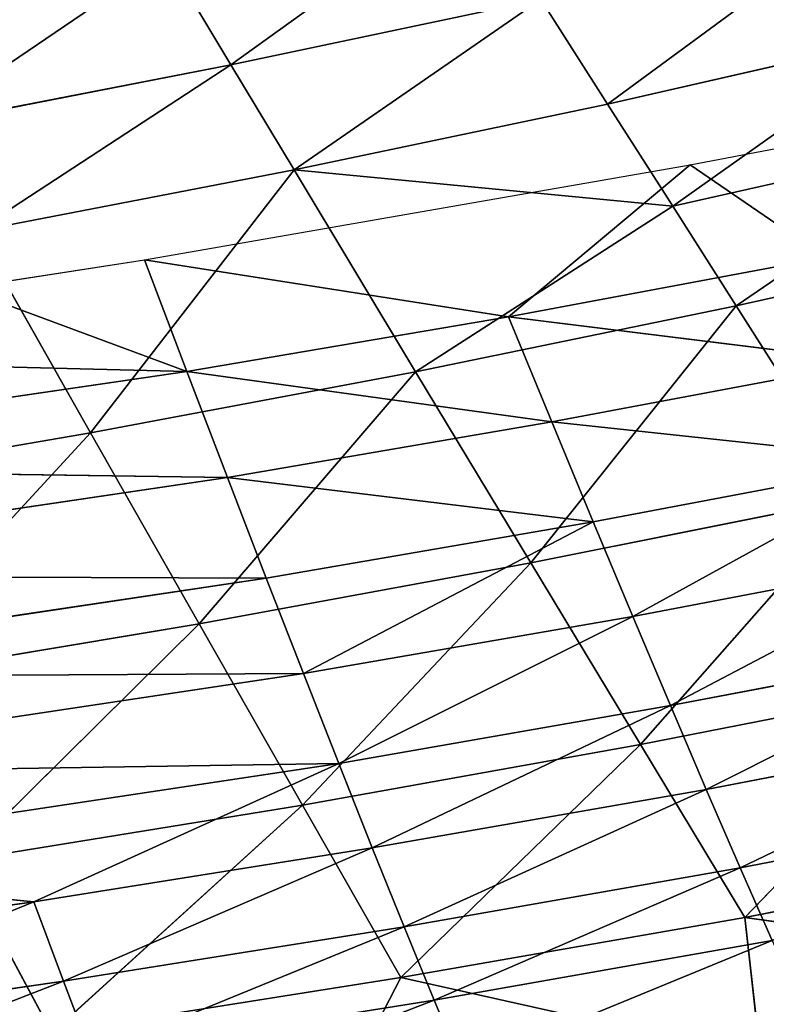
# Model space of a CAD drawing. Extents: x 0 to 500, y 0 to 390.
# Tile 541 of 656: x 331 to 343, y 13 to 30. Entities that reach past the tile are written whole.
import ezdxf

# ---------------------------------------------------------------- set-up
doc = ezdxf.new("R2010")
doc.units = 0
doc.header["$LTSCALE"] = 25.4
doc.layers.get('0').update_dxf_attribs({"linetype": 'CONTINUOUS'})

# ---------------------------------------------------------------- blocks, each defined once
blk = doc.blocks.new('ATLANTA505_-_S_STL')
at = {"color": 0}
for p, q in [((335.909, 118.379, 379.034), (337.247, 112.641, 376.438)), ((335.909, 118.379, 379.034), (337.247, 112.641, 376.438)), ((343.359, 118.388, 377.8), (337.247, 112.641, 376.438)), ((343.359, 118.388, 377.8), (337.247, 112.641, 376.438)), ((350.525, 118.397, 376.463), (343.093, 112.608, 375.415)), ((350.525, 118.397, 376.463), (343.093, 112.608, 375.415)), ((343.093, 112.608, 375.415), (343.359, 118.388, 377.8)), ((343.093, 112.608, 375.415), (343.359, 118.388, 377.8)), ((331.316, 112.675, 377.379), (329.744, 105.524, 374.456)), ((331.316, 112.675, 377.379), (329.744, 105.524, 374.456)), ((337.247, 112.641, 376.438), (331.316, 112.675, 377.379)), ((337.247, 112.641, 376.438), (331.316, 112.675, 377.379)), ((335.572, 105.459, 373.507), (331.316, 112.675, 377.379)), ((335.572, 105.459, 373.507), (331.316, 112.675, 377.379)), ((337.247, 112.641, 376.438), (335.572, 105.459, 373.507)), ((337.247, 112.641, 376.438), (335.572, 105.459, 373.507)), ((337.247, 112.641, 376.438), (341.319, 105.395, 372.478)), ((343.093, 112.608, 375.415), (337.247, 112.641, 376.438)), ((343.093, 112.608, 375.415), (337.247, 112.641, 376.438)), ((337.247, 112.641, 376.438), (341.319, 105.395, 372.478)), ((343.093, 112.608, 375.415), (341.319, 105.395, 372.478)), ((343.093, 112.608, 375.415), (341.319, 105.395, 372.478)), ((348.853, 112.576, 374.309), (343.093, 112.608, 375.415)), ((348.853, 112.576, 374.309), (343.093, 112.608, 375.415)), ((346.983, 105.331, 371.366), (343.093, 112.608, 375.415)), ((346.983, 105.331, 371.366), (343.093, 112.608, 375.415)), ((329.744, 105.524, 374.456), (333.816, 98.523, 370.426)), ((335.572, 105.459, 373.507), (329.744, 105.524, 374.456)), ((335.572, 105.459, 373.507), (329.744, 105.524, 374.456)), ((329.744, 105.524, 374.456), (333.816, 98.523, 370.426)), ((335.572, 105.459, 373.507), (333.816, 98.523, 370.426)), ((335.572, 105.459, 373.507), (333.816, 98.523, 370.426)), ((341.319, 105.395, 372.478), (335.572, 105.459, 373.507)), ((341.319, 105.395, 372.478), (335.572, 105.459, 373.507)), ((339.457, 98.43, 369.391), (335.572, 105.459, 373.507)), ((339.457, 98.43, 369.391), (335.572, 105.459, 373.507)), ((341.319, 105.395, 372.478), (339.457, 98.43, 369.391)), ((341.319, 105.395, 372.478), (339.457, 98.43, 369.391)), ((341.319, 105.395, 372.478), (345.017, 98.337, 368.275)), ((346.983, 105.331, 371.366), (341.319, 105.395, 372.478)), ((346.983, 105.331, 371.366), (341.319, 105.395, 372.478)), ((341.319, 105.395, 372.478), (345.017, 98.337, 368.275)), ((333.816, 98.523, 370.426), (328.097, 98.617, 371.381)), ((333.816, 98.523, 370.426), (328.097, 98.617, 371.381)), ((331.971, 91.857, 367.178), (328.097, 98.617, 371.381)), ((331.971, 91.857, 367.178), (328.097, 98.617, 371.381)), ((333.816, 98.523, 370.426), (331.971, 91.857, 367.178)), ((333.816, 98.523, 370.426), (331.971, 91.857, 367.178)), ((333.816, 98.523, 370.426), (337.497, 91.737, 366.139)), ((339.457, 98.43, 369.391), (333.816, 98.523, 370.426)), ((339.457, 98.43, 369.391), (333.816, 98.523, 370.426)), ((333.816, 98.523, 370.426), (337.497, 91.737, 366.139)), ((339.457, 98.43, 369.391), (337.497, 91.737, 366.139)), ((339.457, 98.43, 369.391), (337.497, 91.737, 366.139)), ((345.017, 98.337, 368.275), (339.457, 98.43, 369.391)), ((345.017, 98.337, 368.275), (339.457, 98.43, 369.391)), ((342.945, 91.619, 365.021), (339.457, 98.43, 369.391)), ((342.945, 91.619, 365.021), (339.457, 98.43, 369.391)), ((345.017, 98.337, 368.275), (342.945, 91.619, 365.021)), ((345.017, 98.337, 368.275), (342.945, 91.619, 365.021)), ((331.971, 91.857, 367.178), (326.369, 91.978, 368.139)), ((331.971, 91.857, 367.178), (326.369, 91.978, 368.139)), ((331.971, 91.857, 367.178), (330.028, 85.486, 363.749)), ((331.971, 91.857, 367.178), (330.028, 85.486, 363.749)), ((337.497, 91.737, 366.139), (331.971, 91.857, 367.178)), ((337.497, 91.737, 366.139), (331.971, 91.857, 367.178)), ((335.431, 85.342, 362.708), (331.971, 91.857, 367.178)), ((335.431, 85.342, 362.708), (331.971, 91.857, 367.178)), ((337.497, 91.737, 366.139), (335.431, 85.342, 362.708)), ((337.497, 91.737, 366.139), (335.431, 85.342, 362.708)), ((337.497, 91.737, 366.139), (341.867, 88.37, 363.328)), ((342.945, 91.619, 365.021), (337.497, 91.737, 366.139)), ((342.945, 91.619, 365.021), (337.497, 91.737, 366.139)), ((337.497, 91.737, 366.139), (341.867, 88.37, 363.328)), ((342.945, 91.619, 365.021), (341.867, 88.37, 363.328)), ((342.945, 91.619, 365.021), (341.867, 88.37, 363.328)), ((348.314, 91.501, 363.822), (342.945, 91.619, 365.021)), ((348.314, 91.501, 363.822), (342.945, 91.619, 365.021)), ((341.867, 88.37, 363.328), (335.431, 85.342, 362.708)), ((341.867, 88.37, 363.328), (335.431, 85.342, 362.708)), ((340.76, 85.2, 361.59), (341.867, 88.37, 363.328)), ((340.76, 85.2, 361.59), (341.867, 88.37, 363.328)), ((347.178, 88.241, 362.13), (341.867, 88.37, 363.328)), ((347.178, 88.241, 362.13), (341.867, 88.37, 363.328)), ((335.431, 85.342, 362.708), (330.028, 85.486, 363.749)), ((335.431, 85.342, 362.708), (330.028, 85.486, 363.749)), ((335.431, 85.342, 362.708), (334.358, 82.264, 360.922)), ((335.431, 85.342, 362.708), (334.358, 82.264, 360.922)), ((340.76, 85.2, 361.59), (335.431, 85.342, 362.708)), ((340.76, 85.2, 361.59), (335.431, 85.342, 362.708)), ((340.76, 85.2, 361.59), (339.623, 82.112, 359.804)), ((340.76, 85.2, 361.59), (339.623, 82.112, 359.804)), ((340.76, 85.2, 361.59), (346.011, 85.059, 360.392)), ((340.76, 85.2, 361.59), (346.011, 85.059, 360.392)), ((334.358, 82.264, 360.922), (329.02, 82.418, 361.963)), ((334.358, 82.264, 360.922), (329.02, 82.418, 361.963)), ((334.358, 82.264, 360.922), (333.258, 79.27, 359.087)), ((334.358, 82.264, 360.922), (333.258, 79.27, 359.087)), ((339.623, 82.112, 359.804), (334.358, 82.264, 360.922)), ((339.623, 82.112, 359.804), (334.358, 82.264, 360.922)), ((337.812, 58.344, 376.82), (338.292, 65.755, 377.972)), ((337.812, 58.344, 376.82), (338.292, 65.755, 377.972)), ((331.991, 58.351, 377.752), (331.513, 50.961, 376.499)), ((331.991, 58.351, 377.752), (331.513, 50.961, 376.499)), ((337.812, 58.344, 376.82), (331.991, 58.351, 377.752)), ((337.812, 58.344, 376.82), (331.991, 58.351, 377.752)), ((337.812, 58.344, 376.82), (337.301, 50.954, 375.574)), ((337.812, 58.344, 376.82), (337.301, 50.954, 375.574)), ((343.555, 58.338, 375.808), (337.812, 58.344, 376.82)), ((343.555, 58.338, 375.808), (337.812, 58.344, 376.82)), ((343.555, 58.338, 375.808), (343.012, 50.948, 374.57)), ((343.555, 58.338, 375.808), (343.012, 50.948, 374.57)), ((325.65, 50.968, 377.345), (331.513, 50.961, 376.499)), ((325.65, 50.968, 377.345), (331.513, 50.961, 376.499)), ((331.513, 50.961, 376.499), (331.008, 43.595, 375.149)), ((331.513, 50.961, 376.499), (331.008, 43.595, 375.149)), ((331.513, 50.961, 376.499), (337.301, 50.954, 375.574)), ((331.513, 50.961, 376.499), (337.301, 50.954, 375.574)), ((337.301, 50.954, 375.574), (336.76, 43.588, 374.234)), ((337.301, 50.954, 375.574), (336.76, 43.588, 374.234)), ((337.301, 50.954, 375.574), (343.012, 50.948, 374.57)), ((337.301, 50.954, 375.574), (343.012, 50.948, 374.57)), ((343.012, 50.948, 374.57), (342.436, 43.581, 373.239)), ((343.012, 50.948, 374.57), (342.436, 43.581, 373.239)), ((343.012, 50.948, 374.57), (348.644, 50.941, 373.484)), ((343.012, 50.948, 374.57), (348.644, 50.941, 373.484)), ((331.008, 43.595, 375.149), (324.686, 36.261, 374.534)), ((331.008, 43.595, 375.149), (324.686, 36.261, 374.534)), ((331.008, 43.595, 375.149), (325.181, 43.602, 375.988)), ((331.008, 43.595, 375.149), (325.181, 43.602, 375.988)), ((336.19, 36.247, 372.8), (331.008, 43.595, 375.149)), ((336.76, 43.588, 374.234), (331.008, 43.595, 375.149)), ((336.19, 36.247, 372.8), (331.008, 43.595, 375.149)), ((336.76, 43.588, 374.234), (331.008, 43.595, 375.149)), ((336.76, 43.588, 374.234), (336.19, 36.247, 372.8)), ((336.76, 43.588, 374.234), (336.19, 36.247, 372.8)), ((342.436, 43.581, 373.239), (336.76, 43.588, 374.234)), ((342.436, 43.581, 373.239), (336.76, 43.588, 374.234)), ((342.436, 43.581, 373.239), (341.828, 36.24, 371.816)), ((342.436, 43.581, 373.239), (341.828, 36.24, 371.816)), ((348.034, 43.574, 372.164), (342.436, 43.581, 373.239)), ((348.034, 43.574, 372.164), (342.436, 43.581, 373.239)), ((336.19, 36.247, 372.8), (324.166, 28.947, 372.985)), ((336.19, 36.247, 372.8), (324.166, 28.947, 372.985)), ((324.686, 36.261, 374.534), (336.19, 36.247, 372.8)), ((324.686, 36.261, 374.534), (336.19, 36.247, 372.8)), ((336.19, 36.247, 372.8), (335.589, 28.934, 371.272)), ((336.19, 36.247, 372.8), (335.589, 28.934, 371.272)), ((336.19, 36.247, 372.8), (341.828, 36.24, 371.816)), ((336.19, 36.247, 372.8), (341.828, 36.24, 371.816)), ((341.828, 36.24, 371.816), (341.188, 28.928, 370.3)), ((341.828, 36.24, 371.816), (341.188, 28.928, 370.3)), ((341.828, 36.24, 371.816), (347.389, 36.234, 370.752)), ((341.828, 36.24, 371.816), (347.389, 36.234, 370.752)), ((335.589, 28.934, 371.272), (323.621, 21.663, 371.34)), ((335.589, 28.934, 371.272), (323.621, 21.663, 371.34)), ((335.589, 28.934, 371.272), (324.166, 28.947, 372.985)), ((335.589, 28.934, 371.272), (324.166, 28.947, 372.985)), ((335.589, 28.934, 371.272), (334.958, 21.652, 369.651)), ((335.589, 28.934, 371.272), (334.958, 21.652, 369.651)), ((341.188, 28.928, 370.3), (335.589, 28.934, 371.272)), ((341.188, 28.928, 370.3), (335.589, 28.934, 371.272)), ((341.188, 28.928, 370.3), (340.515, 21.646, 368.693)), ((341.188, 28.928, 370.3), (340.515, 21.646, 368.693)), ((346.709, 28.922, 369.249), (341.188, 28.928, 370.3)), ((346.709, 28.922, 369.249), (341.188, 28.928, 370.3)), ((334.958, 21.652, 369.651), (323.052, 14.411, 369.601)), ((334.958, 21.652, 369.651), (323.052, 14.411, 369.601)), ((323.621, 21.663, 371.34), (334.958, 21.652, 369.651)), ((323.621, 21.663, 371.34), (334.958, 21.652, 369.651)), ((334.958, 21.652, 369.651), (334.298, 14.402, 367.938)), ((334.958, 21.652, 369.651), (334.298, 14.402, 367.938)), ((340.515, 21.646, 368.693), (334.298, 14.402, 367.938)), ((340.515, 21.646, 368.693), (334.298, 14.402, 367.938)), ((334.958, 21.652, 369.651), (340.515, 21.646, 368.693)), ((334.958, 21.652, 369.651), (340.515, 21.646, 368.693)), ((340.515, 21.646, 368.693), (339.811, 14.398, 366.994)), ((340.515, 21.646, 368.693), (339.811, 14.398, 366.994)), ((345.996, 21.641, 367.656), (339.811, 14.398, 366.994)), ((345.996, 21.641, 367.656), (339.811, 14.398, 366.994)), ((340.515, 21.646, 368.693), (345.996, 21.641, 367.656)), ((340.515, 21.646, 368.693), (345.996, 21.641, 367.656)), ((334.298, 14.402, 367.938), (322.457, 7.192, 367.767)), ((334.298, 14.402, 367.938), (322.457, 7.192, 367.767)), ((334.298, 14.402, 367.938), (323.052, 14.411, 369.601)), ((334.298, 14.402, 367.938), (323.052, 14.411, 369.601)), ((334.298, 14.402, 367.938), (333.609, 7.187, 366.133)), ((334.298, 14.402, 367.938), (333.609, 7.187, 366.133)), ((339.811, 14.398, 366.994), (333.609, 7.187, 366.133)), ((339.811, 14.398, 366.994), (333.609, 7.187, 366.133)), ((339.811, 14.398, 366.994), (334.298, 14.402, 367.938)), ((339.811, 14.398, 366.994), (334.298, 14.402, 367.938)), ((339.811, 14.398, 366.994), (339.075, 7.185, 365.204)), ((339.811, 14.398, 366.994), (339.075, 7.185, 365.204)), ((345.247, 14.394, 365.973), (339.075, 7.185, 365.204)), ((345.247, 14.394, 365.973), (339.075, 7.185, 365.204)), ((345.247, 14.394, 365.973), (339.811, 14.398, 366.994)), ((345.247, 14.394, 365.973), (339.811, 14.398, 366.994)), ((321.837, 0.01, 365.839), (333.609, 7.187, 366.133)), ((321.837, 0.01, 365.839), (333.609, 7.187, 366.133)), ((333.609, 7.187, 366.133), (322.457, 7.192, 367.767)), ((333.609, 7.187, 366.133), (322.457, 7.192, 367.767)), ((329.788, 0.01, 364.719), (333.609, 7.187, 366.133)), ((329.788, 0.01, 364.719), (333.609, 7.187, 366.133)), ((332.89, 0.01, 364.235), (333.609, 7.187, 366.133)), ((332.89, 0.01, 364.235), (333.609, 7.187, 366.133)), ((332.89, 0.01, 364.235), (339.075, 7.185, 365.204)), ((332.89, 0.01, 364.235), (339.075, 7.185, 365.204)), ((339.075, 7.185, 365.204), (333.609, 7.187, 366.133)), ((339.075, 7.185, 365.204), (333.609, 7.187, 366.133)), ((342.165, 0.01, 362.621), (339.075, 7.185, 365.204)), ((342.165, 0.01, 362.621), (339.075, 7.185, 365.204)), ((344.465, 7.183, 364.2), (339.075, 7.185, 365.204)), ((344.465, 7.183, 364.2), (339.075, 7.185, 365.204)), ((342.165, 0.01, 362.621), (344.465, 7.183, 364.2)), ((342.165, 0.01, 362.621), (344.465, 7.183, 364.2)), ((329.788, 0.01, 364.719), (332.89, 0.01, 364.235)), ((332.89, 0.01, 364.235), (342.165, 0.01, 362.621)), ((342.165, 0.01, 362.621), (343.649, 0.01, 362.338))]:
    blk.add_line(p, q, dxfattribs=at)
mesh = blk.add_polyface(dxfattribs=at)
corners = [(350.525, 118.397, 376.463), (343.359, 118.388, 377.8), (344.384, 118.562, 377.697)]
mesh.append_faces([[corners[k] for k in face] for face in [(0, 1, 2)]], dxfattribs={"color": 0})
mesh = blk.add_polyface(dxfattribs=at)
corners = [(337.247, 112.641, 376.438), (331.316, 112.675, 377.379), (335.909, 118.379, 379.034)]
mesh.append_faces([[corners[k] for k in face] for face in [(0, 1, 2)]], dxfattribs={"color": 0})
mesh = blk.add_polyface(dxfattribs=at)
corners = [(343.359, 118.388, 377.8), (337.247, 112.641, 376.438), (335.909, 118.379, 379.034)]
mesh.append_faces([[corners[k] for k in face] for face in [(0, 1, 2)]], dxfattribs={"color": 0})
mesh = blk.add_polyface(dxfattribs=at)
corners = [(343.359, 118.388, 377.8), (343.093, 112.608, 375.415), (337.247, 112.641, 376.438)]
mesh.append_faces([[corners[k] for k in face] for face in [(0, 1, 2)]], dxfattribs={"color": 0})
mesh = blk.add_polyface(dxfattribs=at)
corners = [(350.525, 118.397, 376.463), (343.093, 112.608, 375.415), (343.359, 118.388, 377.8)]
mesh.append_faces([[corners[k] for k in face] for face in [(0, 1, 2)]], dxfattribs={"color": 0})
mesh = blk.add_polyface(dxfattribs=at)
corners = [(350.525, 118.397, 376.463), (348.853, 112.576, 374.309), (343.093, 112.608, 375.415)]
mesh.append_faces([[corners[k] for k in face] for face in [(0, 1, 2)]], dxfattribs={"color": 0})
mesh = blk.add_polyface(dxfattribs=at)
corners = [(331.316, 112.675, 377.379), (329.744, 105.524, 374.456), (325.303, 112.708, 378.239)]
mesh.append_faces([[corners[k] for k in face] for face in [(0, 1, 2)]], dxfattribs={"color": 0})
mesh = blk.add_polyface(dxfattribs=at)
corners = [(335.572, 105.459, 373.507), (329.744, 105.524, 374.456), (331.316, 112.675, 377.379)]
mesh.append_faces([[corners[k] for k in face] for face in [(0, 1, 2)]], dxfattribs={"color": 0})
mesh = blk.add_polyface(dxfattribs=at)
corners = [(337.247, 112.641, 376.438), (335.572, 105.459, 373.507), (331.316, 112.675, 377.379)]
mesh.append_faces([[corners[k] for k in face] for face in [(0, 1, 2)]], dxfattribs={"color": 0})
mesh = blk.add_polyface(dxfattribs=at)
corners = [(341.319, 105.395, 372.478), (335.572, 105.459, 373.507), (337.247, 112.641, 376.438)]
mesh.append_faces([[corners[k] for k in face] for face in [(0, 1, 2)]], dxfattribs={"color": 0})
mesh = blk.add_polyface(dxfattribs=at)
corners = [(343.093, 112.608, 375.415), (341.319, 105.395, 372.478), (337.247, 112.641, 376.438)]
mesh.append_faces([[corners[k] for k in face] for face in [(0, 1, 2)]], dxfattribs={"color": 0})
mesh = blk.add_polyface(dxfattribs=at)
corners = [(346.983, 105.331, 371.366), (341.319, 105.395, 372.478), (343.093, 112.608, 375.415)]
mesh.append_faces([[corners[k] for k in face] for face in [(0, 1, 2)]], dxfattribs={"color": 0})
mesh = blk.add_polyface(dxfattribs=at)
corners = [(348.853, 112.576, 374.309), (346.983, 105.331, 371.366), (343.093, 112.608, 375.415)]
mesh.append_faces([[corners[k] for k in face] for face in [(0, 1, 2)]], dxfattribs={"color": 0})
mesh = blk.add_polyface(dxfattribs=at)
corners = [(333.816, 98.523, 370.426), (328.097, 98.617, 371.381), (329.744, 105.524, 374.456)]
mesh.append_faces([[corners[k] for k in face] for face in [(0, 1, 2)]], dxfattribs={"color": 0})
mesh = blk.add_polyface(dxfattribs=at)
corners = [(335.572, 105.459, 373.507), (333.816, 98.523, 370.426), (329.744, 105.524, 374.456)]
mesh.append_faces([[corners[k] for k in face] for face in [(0, 1, 2)]], dxfattribs={"color": 0})
mesh = blk.add_polyface(dxfattribs=at)
corners = [(339.457, 98.43, 369.391), (333.816, 98.523, 370.426), (335.572, 105.459, 373.507)]
mesh.append_faces([[corners[k] for k in face] for face in [(0, 1, 2)]], dxfattribs={"color": 0})
mesh = blk.add_polyface(dxfattribs=at)
corners = [(341.319, 105.395, 372.478), (339.457, 98.43, 369.391), (335.572, 105.459, 373.507)]
mesh.append_faces([[corners[k] for k in face] for face in [(0, 1, 2)]], dxfattribs={"color": 0})
mesh = blk.add_polyface(dxfattribs=at)
corners = [(345.017, 98.337, 368.275), (339.457, 98.43, 369.391), (341.319, 105.395, 372.478)]
mesh.append_faces([[corners[k] for k in face] for face in [(0, 1, 2)]], dxfattribs={"color": 0})
mesh = blk.add_polyface(dxfattribs=at)
corners = [(346.983, 105.331, 371.366), (345.017, 98.337, 368.275), (341.319, 105.395, 372.478)]
mesh.append_faces([[corners[k] for k in face] for face in [(0, 1, 2)]], dxfattribs={"color": 0})
mesh = blk.add_polyface(dxfattribs=at)
corners = [(331.971, 91.857, 367.178), (326.369, 91.978, 368.139), (328.097, 98.617, 371.381)]
mesh.append_faces([[corners[k] for k in face] for face in [(0, 1, 2)]], dxfattribs={"color": 0})
mesh = blk.add_polyface(dxfattribs=at)
corners = [(333.816, 98.523, 370.426), (331.971, 91.857, 367.178), (328.097, 98.617, 371.381)]
mesh.append_faces([[corners[k] for k in face] for face in [(0, 1, 2)]], dxfattribs={"color": 0})
mesh = blk.add_polyface(dxfattribs=at)
corners = [(337.497, 91.737, 366.139), (331.971, 91.857, 367.178), (333.816, 98.523, 370.426)]
mesh.append_faces([[corners[k] for k in face] for face in [(0, 1, 2)]], dxfattribs={"color": 0})
mesh = blk.add_polyface(dxfattribs=at)
corners = [(339.457, 98.43, 369.391), (337.497, 91.737, 366.139), (333.816, 98.523, 370.426)]
mesh.append_faces([[corners[k] for k in face] for face in [(0, 1, 2)]], dxfattribs={"color": 0})
mesh = blk.add_polyface(dxfattribs=at)
corners = [(342.945, 91.619, 365.021), (337.497, 91.737, 366.139), (339.457, 98.43, 369.391)]
mesh.append_faces([[corners[k] for k in face] for face in [(0, 1, 2)]], dxfattribs={"color": 0})
mesh = blk.add_polyface(dxfattribs=at)
corners = [(345.017, 98.337, 368.275), (342.945, 91.619, 365.021), (339.457, 98.43, 369.391)]
mesh.append_faces([[corners[k] for k in face] for face in [(0, 1, 2)]], dxfattribs={"color": 0})
mesh = blk.add_polyface(dxfattribs=at)
corners = [(348.314, 91.501, 363.822), (342.945, 91.619, 365.021), (345.017, 98.337, 368.275)]
mesh.append_faces([[corners[k] for k in face] for face in [(0, 1, 2)]], dxfattribs={"color": 0})
mesh = blk.add_polyface(dxfattribs=at)
corners = [(331.971, 91.857, 367.178), (330.028, 85.486, 363.749), (326.369, 91.978, 368.139)]
mesh.append_faces([[corners[k] for k in face] for face in [(0, 1, 2)]], dxfattribs={"color": 0})
mesh = blk.add_polyface(dxfattribs=at)
corners = [(335.431, 85.342, 362.708), (330.028, 85.486, 363.749), (331.971, 91.857, 367.178)]
mesh.append_faces([[corners[k] for k in face] for face in [(0, 1, 2)]], dxfattribs={"color": 0})
mesh = blk.add_polyface(dxfattribs=at)
corners = [(337.497, 91.737, 366.139), (335.431, 85.342, 362.708), (331.971, 91.857, 367.178)]
mesh.append_faces([[corners[k] for k in face] for face in [(0, 1, 2)]], dxfattribs={"color": 0})
mesh = blk.add_polyface(dxfattribs=at)
corners = [(341.867, 88.37, 363.328), (335.431, 85.342, 362.708), (337.497, 91.737, 366.139)]
mesh.append_faces([[corners[k] for k in face] for face in [(0, 1, 2)]], dxfattribs={"color": 0})
mesh = blk.add_polyface(dxfattribs=at)
corners = [(342.945, 91.619, 365.021), (341.867, 88.37, 363.328), (337.497, 91.737, 366.139)]
mesh.append_faces([[corners[k] for k in face] for face in [(0, 1, 2)]], dxfattribs={"color": 0})
mesh = blk.add_polyface(dxfattribs=at)
corners = [(342.945, 91.619, 365.021), (347.178, 88.241, 362.13), (341.867, 88.37, 363.328), (348.314, 91.501, 363.822)]
mesh.append_faces([[corners[k] for k in face] for face in [(0, 1, 2), (1, 0, 3)]], dxfattribs={"vtx0": -1, "color": 0})
mesh = blk.add_polyface(dxfattribs=at)
corners = [(341.867, 88.37, 363.328), (340.76, 85.2, 361.59), (335.431, 85.342, 362.708)]
mesh.append_faces([[corners[k] for k in face] for face in [(0, 1, 2)]], dxfattribs={"color": 0})
mesh = blk.add_polyface(dxfattribs=at)
corners = [(341.867, 88.37, 363.328), (346.011, 85.059, 360.392), (340.76, 85.2, 361.59), (347.178, 88.241, 362.13)]
mesh.append_faces([[corners[k] for k in face] for face in [(0, 1, 2), (1, 0, 3)]], dxfattribs={"vtx0": -1, "color": 0})
mesh = blk.add_polyface(dxfattribs=at)
corners = [(330.028, 85.486, 363.749), (334.358, 82.264, 360.922), (329.02, 82.418, 361.963), (335.431, 85.342, 362.708)]
mesh.append_faces([[corners[k] for k in face] for face in [(0, 1, 2), (1, 0, 3)]], dxfattribs={"vtx0": -1, "color": 0})
mesh = blk.add_polyface(dxfattribs=at)
corners = [(335.431, 85.342, 362.708), (339.623, 82.112, 359.804), (334.358, 82.264, 360.922), (340.76, 85.2, 361.59)]
mesh.append_faces([[corners[k] for k in face] for face in [(0, 1, 2), (1, 0, 3)]], dxfattribs={"vtx0": -1, "color": 0})
mesh = blk.add_polyface(dxfattribs=at)
corners = [(340.76, 85.2, 361.59), (344.812, 81.961, 358.608), (339.623, 82.112, 359.804), (346.011, 85.059, 360.392)]
mesh.append_faces([[corners[k] for k in face] for face in [(0, 1, 2), (1, 0, 3)]], dxfattribs={"vtx0": -1, "color": 0})
mesh = blk.add_polyface(dxfattribs=at)
corners = [(329.02, 82.418, 361.963), (333.258, 79.27, 359.087), (327.987, 79.434, 360.128), (334.358, 82.264, 360.922)]
mesh.append_faces([[corners[k] for k in face] for face in [(0, 1, 2), (1, 0, 3)]], dxfattribs={"vtx0": -1, "color": 0})
mesh = blk.add_polyface(dxfattribs=at)
corners = [(334.358, 82.264, 360.922), (338.457, 79.109, 357.969), (333.258, 79.27, 359.087), (339.623, 82.112, 359.804)]
mesh.append_faces([[corners[k] for k in face] for face in [(0, 1, 2), (1, 0, 3)]], dxfattribs={"vtx0": -1, "color": 0})
mesh = blk.add_polyface(dxfattribs=at)
corners = [(337.812, 58.344, 376.82), (332.44, 65.761, 378.91), (331.991, 58.351, 377.752), (338.292, 65.755, 377.972)]
mesh.append_faces([[corners[k] for k in face] for face in [(0, 1, 2), (1, 0, 3)]], dxfattribs={"vtx0": -1, "color": 0})
mesh = blk.add_polyface(dxfattribs=at)
corners = [(343.555, 58.338, 375.808), (338.292, 65.755, 377.972), (337.812, 58.344, 376.82), (344.065, 65.75, 376.952)]
mesh.append_faces([[corners[k] for k in face] for face in [(0, 1, 2), (1, 0, 3)]], dxfattribs={"vtx0": -1, "color": 0})
mesh = blk.add_polyface(dxfattribs=at)
corners = [(331.513, 50.961, 376.499), (326.094, 58.358, 378.606), (325.65, 50.968, 377.345), (331.991, 58.351, 377.752)]
mesh.append_faces([[corners[k] for k in face] for face in [(0, 1, 2), (1, 0, 3)]], dxfattribs={"vtx0": -1, "color": 0})
mesh = blk.add_polyface(dxfattribs=at)
corners = [(337.301, 50.954, 375.574), (331.991, 58.351, 377.752), (331.513, 50.961, 376.499), (337.812, 58.344, 376.82)]
mesh.append_faces([[corners[k] for k in face] for face in [(0, 1, 2), (1, 0, 3)]], dxfattribs={"vtx0": -1, "color": 0})
mesh = blk.add_polyface(dxfattribs=at)
corners = [(343.012, 50.948, 374.57), (337.812, 58.344, 376.82), (337.301, 50.954, 375.574), (343.555, 58.338, 375.808)]
mesh.append_faces([[corners[k] for k in face] for face in [(0, 1, 2), (1, 0, 3)]], dxfattribs={"vtx0": -1, "color": 0})
mesh = blk.add_polyface(dxfattribs=at)
corners = [(348.644, 50.941, 373.484), (343.555, 58.338, 375.808), (343.012, 50.948, 374.57), (349.219, 58.332, 374.713)]
mesh.append_faces([[corners[k] for k in face] for face in [(0, 1, 2), (1, 0, 3)]], dxfattribs={"vtx0": -1, "color": 0})
mesh = blk.add_polyface(dxfattribs=at)
corners = [(331.008, 43.595, 375.149), (325.65, 50.968, 377.345), (325.181, 43.602, 375.988), (331.513, 50.961, 376.499)]
mesh.append_faces([[corners[k] for k in face] for face in [(0, 1, 2), (1, 0, 3)]], dxfattribs={"vtx0": -1, "color": 0})
mesh = blk.add_polyface(dxfattribs=at)
corners = [(336.76, 43.588, 374.234), (331.513, 50.961, 376.499), (331.008, 43.595, 375.149), (337.301, 50.954, 375.574)]
mesh.append_faces([[corners[k] for k in face] for face in [(0, 1, 2), (1, 0, 3)]], dxfattribs={"vtx0": -1, "color": 0})
mesh = blk.add_polyface(dxfattribs=at)
corners = [(342.436, 43.581, 373.239), (337.301, 50.954, 375.574), (336.76, 43.588, 374.234), (343.012, 50.948, 374.57)]
mesh.append_faces([[corners[k] for k in face] for face in [(0, 1, 2), (1, 0, 3)]], dxfattribs={"vtx0": -1, "color": 0})
mesh = blk.add_polyface(dxfattribs=at)
corners = [(348.034, 43.574, 372.164), (343.012, 50.948, 374.57), (342.436, 43.581, 373.239), (348.644, 50.941, 373.484)]
mesh.append_faces([[corners[k] for k in face] for face in [(0, 1, 2), (1, 0, 3)]], dxfattribs={"vtx0": -1, "color": 0})
mesh = blk.add_polyface(dxfattribs=at)
corners = [(331.008, 43.595, 375.149), (325.181, 43.602, 375.988), (324.686, 36.261, 374.534)]
mesh.append_faces([[corners[k] for k in face] for face in [(0, 1, 2)]], dxfattribs={"color": 0})
mesh = blk.add_polyface(dxfattribs=at)
corners = [(336.19, 36.247, 372.8), (331.008, 43.595, 375.149), (324.686, 36.261, 374.534)]
mesh.append_faces([[corners[k] for k in face] for face in [(0, 1, 2)]], dxfattribs={"color": 0})
mesh = blk.add_polyface(dxfattribs=at)
corners = [(336.76, 43.588, 374.234), (331.008, 43.595, 375.149), (336.19, 36.247, 372.8)]
mesh.append_faces([[corners[k] for k in face] for face in [(0, 1, 2)]], dxfattribs={"color": 0})
mesh = blk.add_polyface(dxfattribs=at)
corners = [(341.828, 36.24, 371.816), (336.76, 43.588, 374.234), (336.19, 36.247, 372.8), (342.436, 43.581, 373.239)]
mesh.append_faces([[corners[k] for k in face] for face in [(0, 1, 2), (1, 0, 3)]], dxfattribs={"vtx0": -1, "color": 0})
mesh = blk.add_polyface(dxfattribs=at)
corners = [(347.389, 36.234, 370.752), (342.436, 43.581, 373.239), (341.828, 36.24, 371.816), (348.034, 43.574, 372.164)]
mesh.append_faces([[corners[k] for k in face] for face in [(0, 1, 2), (1, 0, 3)]], dxfattribs={"vtx0": -1, "color": 0})
mesh = blk.add_polyface(dxfattribs=at)
corners = [(336.19, 36.247, 372.8), (324.686, 36.261, 374.534), (324.166, 28.947, 372.985)]
mesh.append_faces([[corners[k] for k in face] for face in [(0, 1, 2)]], dxfattribs={"color": 0})
mesh = blk.add_polyface(dxfattribs=at)
corners = [(336.19, 36.247, 372.8), (324.166, 28.947, 372.985), (335.589, 28.934, 371.272)]
mesh.append_faces([[corners[k] for k in face] for face in [(0, 1, 2)]], dxfattribs={"color": 0})
mesh = blk.add_polyface(dxfattribs=at)
corners = [(341.188, 28.928, 370.3), (336.19, 36.247, 372.8), (335.589, 28.934, 371.272), (341.828, 36.24, 371.816)]
mesh.append_faces([[corners[k] for k in face] for face in [(0, 1, 2), (1, 0, 3)]], dxfattribs={"vtx0": -1, "color": 0})
mesh = blk.add_polyface(dxfattribs=at)
corners = [(346.709, 28.922, 369.249), (341.828, 36.24, 371.816), (341.188, 28.928, 370.3), (347.389, 36.234, 370.752)]
mesh.append_faces([[corners[k] for k in face] for face in [(0, 1, 2), (1, 0, 3)]], dxfattribs={"vtx0": -1, "color": 0})
mesh = blk.add_polyface(dxfattribs=at)
corners = [(335.589, 28.934, 371.272), (324.166, 28.947, 372.985), (323.621, 21.663, 371.34)]
mesh.append_faces([[corners[k] for k in face] for face in [(0, 1, 2)]], dxfattribs={"color": 0})
mesh = blk.add_polyface(dxfattribs=at)
corners = [(335.589, 28.934, 371.272), (323.621, 21.663, 371.34), (334.958, 21.652, 369.651)]
mesh.append_faces([[corners[k] for k in face] for face in [(0, 1, 2)]], dxfattribs={"color": 0})
mesh = blk.add_polyface(dxfattribs=at)
corners = [(340.515, 21.646, 368.693), (335.589, 28.934, 371.272), (334.958, 21.652, 369.651), (341.188, 28.928, 370.3)]
mesh.append_faces([[corners[k] for k in face] for face in [(0, 1, 2), (1, 0, 3)]], dxfattribs={"vtx0": -1, "color": 0})
mesh = blk.add_polyface(dxfattribs=at)
corners = [(345.996, 21.641, 367.656), (341.188, 28.928, 370.3), (340.515, 21.646, 368.693), (346.709, 28.922, 369.249)]
mesh.append_faces([[corners[k] for k in face] for face in [(0, 1, 2), (1, 0, 3)]], dxfattribs={"vtx0": -1, "color": 0})
mesh = blk.add_polyface(dxfattribs=at)
corners = [(334.958, 21.652, 369.651), (323.621, 21.663, 371.34), (323.052, 14.411, 369.601)]
mesh.append_faces([[corners[k] for k in face] for face in [(0, 1, 2)]], dxfattribs={"color": 0})
mesh = blk.add_polyface(dxfattribs=at)
corners = [(334.958, 21.652, 369.651), (323.052, 14.411, 369.601), (334.298, 14.402, 367.938)]
mesh.append_faces([[corners[k] for k in face] for face in [(0, 1, 2)]], dxfattribs={"color": 0})
mesh = blk.add_polyface(dxfattribs=at)
corners = [(340.515, 21.646, 368.693), (334.958, 21.652, 369.651), (334.298, 14.402, 367.938)]
mesh.append_faces([[corners[k] for k in face] for face in [(0, 1, 2)]], dxfattribs={"color": 0})
mesh = blk.add_polyface(dxfattribs=at)
corners = [(340.515, 21.646, 368.693), (334.298, 14.402, 367.938), (339.811, 14.398, 366.994)]
mesh.append_faces([[corners[k] for k in face] for face in [(0, 1, 2)]], dxfattribs={"color": 0})
mesh = blk.add_polyface(dxfattribs=at)
corners = [(345.996, 21.641, 367.656), (340.515, 21.646, 368.693), (339.811, 14.398, 366.994)]
mesh.append_faces([[corners[k] for k in face] for face in [(0, 1, 2)]], dxfattribs={"color": 0})
mesh = blk.add_polyface(dxfattribs=at)
corners = [(345.996, 21.641, 367.656), (339.811, 14.398, 366.994), (345.247, 14.394, 365.973)]
mesh.append_faces([[corners[k] for k in face] for face in [(0, 1, 2)]], dxfattribs={"color": 0})
mesh = blk.add_polyface(dxfattribs=at)
corners = [(334.298, 14.402, 367.938), (323.052, 14.411, 369.601), (322.457, 7.192, 367.767)]
mesh.append_faces([[corners[k] for k in face] for face in [(0, 1, 2)]], dxfattribs={"color": 0})
mesh = blk.add_polyface(dxfattribs=at)
corners = [(334.298, 14.402, 367.938), (322.457, 7.192, 367.767), (333.609, 7.187, 366.133)]
mesh.append_faces([[corners[k] for k in face] for face in [(0, 1, 2)]], dxfattribs={"color": 0})
mesh = blk.add_polyface(dxfattribs=at)
corners = [(339.811, 14.398, 366.994), (334.298, 14.402, 367.938), (333.609, 7.187, 366.133)]
mesh.append_faces([[corners[k] for k in face] for face in [(0, 1, 2)]], dxfattribs={"color": 0})
mesh = blk.add_polyface(dxfattribs=at)
corners = [(339.811, 14.398, 366.994), (333.609, 7.187, 366.133), (339.075, 7.185, 365.204)]
mesh.append_faces([[corners[k] for k in face] for face in [(0, 1, 2)]], dxfattribs={"color": 0})
mesh = blk.add_polyface(dxfattribs=at)
corners = [(345.247, 14.394, 365.973), (339.811, 14.398, 366.994), (339.075, 7.185, 365.204)]
mesh.append_faces([[corners[k] for k in face] for face in [(0, 1, 2)]], dxfattribs={"color": 0})
mesh = blk.add_polyface(dxfattribs=at)
corners = [(345.247, 14.394, 365.973), (339.075, 7.185, 365.204), (344.465, 7.183, 364.2)]
mesh.append_faces([[corners[k] for k in face] for face in [(0, 1, 2)]], dxfattribs={"color": 0})
mesh = blk.add_polyface(dxfattribs=at)
corners = [(333.609, 7.187, 366.133), (322.457, 7.192, 367.767), (321.837, 0.01, 365.839)]
mesh.append_faces([[corners[k] for k in face] for face in [(0, 1, 2)]], dxfattribs={"color": 0})
mesh = blk.add_polyface(dxfattribs=at)
corners = [(333.609, 7.187, 366.133), (321.837, 0.01, 365.839), (329.788, 0.01, 364.719)]
mesh.append_faces([[corners[k] for k in face] for face in [(0, 1, 2)]], dxfattribs={"color": 0})
mesh = blk.add_polyface(dxfattribs=at)
corners = [(333.609, 7.187, 366.133), (329.788, 0.01, 364.719), (332.89, 0.01, 364.235)]
mesh.append_faces([[corners[k] for k in face] for face in [(0, 1, 2)]], dxfattribs={"color": 0})
mesh = blk.add_polyface(dxfattribs=at)
corners = [(339.075, 7.185, 365.204), (333.609, 7.187, 366.133), (332.89, 0.01, 364.235)]
mesh.append_faces([[corners[k] for k in face] for face in [(0, 1, 2)]], dxfattribs={"color": 0})
mesh = blk.add_polyface(dxfattribs=at)
corners = [(342.165, 0.01, 362.621), (339.075, 7.185, 365.204), (332.89, 0.01, 364.235)]
mesh.append_faces([[corners[k] for k in face] for face in [(0, 1, 2)]], dxfattribs={"color": 0})
mesh = blk.add_polyface(dxfattribs=at)
corners = [(344.465, 7.183, 364.2), (339.075, 7.185, 365.204), (342.165, 0.01, 362.621)]
mesh.append_faces([[corners[k] for k in face] for face in [(0, 1, 2)]], dxfattribs={"color": 0})
mesh = blk.add_polyface(dxfattribs=at)
corners = [(344.465, 7.183, 364.2), (342.165, 0.01, 362.621), (343.649, 0.01, 362.338)]
mesh.append_faces([[corners[k] for k in face] for face in [(0, 1, 2)]], dxfattribs={"color": 0})

msp = doc.modelspace()

# ---------------------------------------------------------------- block references
at = {"color": 254, "extrusion": (0, -1, 1.11022e-16)}
msp.add_blockref('ATLANTA505_-_S_STL', (-0.149, -0.01, -389.852), dxfattribs=at)

doc.saveas('drawing.dxf')
